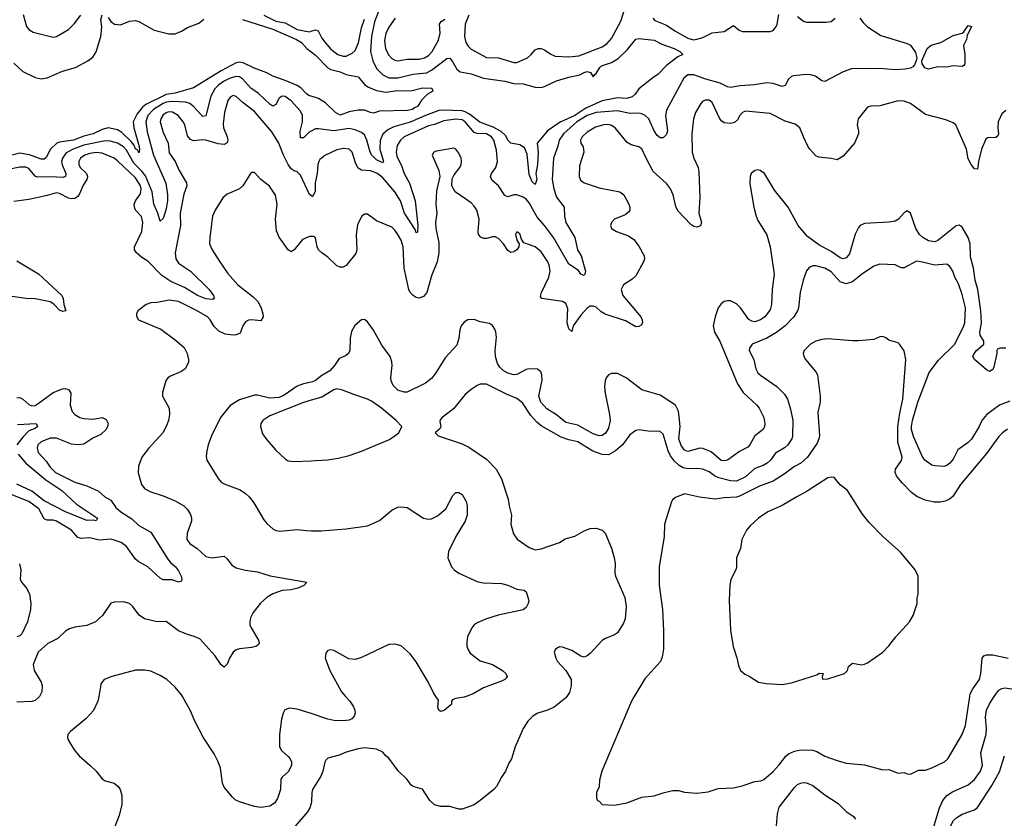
# Model space of a CAD drawing. Header units: inches. Extents: x 1678809 to 1859548, y 384609 to 522868.
# Tile 267 of 386: x 1768089 to 1774546, y 509200 to 514439. Entities that reach past the tile are written whole.
import ezdxf

# ---------------------------------------------------------------- set-up
doc = ezdxf.new("R2010")
doc.units = ezdxf.units.IN
doc.header["$MEASUREMENT"] = 0
for name, color, linetype in [('B7560', 7, 'Continuous'), ('B7561', 7, 'Continuous'), ('B7570', 7, 'Continuous'), ('B7571', 7, 'Continuous')]:
    doc.layers.add(name, color=color, linetype=linetype)

msp = doc.modelspace()

# ---------------------------------------------------------------- linework, layer by layer
at = {"layer": 'B7560', "color": 5}
for points, elevation in [([(1768220.3, 510000), (1768220.2, 509999.8), (1768190, 509972.6), (1768170, 509966.8), (1768070, 509962.8)], 480), ([(1768607.4, 510000), (1768602, 509970), (1768572.6, 509907.4), (1768525.6, 509854.4), (1768422, 509770), (1768406, 509750), (1768403.8, 509730), (1768410.4, 509710), (1768446.7, 509650), (1768479.5, 509610), (1768550.4, 509550), (1768590.4, 509510), (1768630, 509460.5), (1768650, 509447.2), (1768710, 509430.3), (1768735.8, 509410), (1768748.5, 509390), (1768758.4, 509350), (1768759.5, 509290), (1768741.4, 509218.6), (1768707, 509130)], 520), ([(1770000, 509887.3), (1769910, 509916.8), (1769857.3, 509922.7), (1769829, 509911), (1769817.6, 509890), (1769806.5, 509850), (1769793.8, 509750), (1769793.4, 509670), (1769805.3, 509645.3), (1769848.4, 509608.4), (1769863.1, 509590), (1769872.3, 509570), (1769872.9, 509550), (1769852.9, 509507.2), (1769810.3, 509470), (1769802.9, 509457.1), (1769800.7, 509390), (1769779.6, 509330), (1769759.5, 509300.5), (1769730, 509279.7), (1769670, 509272.2), (1769630, 509278), (1769530, 509307.7), (1769502.7, 509322.7), (1769481.8, 509341.8), (1769430, 509405.8), (1769418.6, 509430), (1769406.8, 509530), (1769391.6, 509571.6), (1769363.8, 509623.8), (1769291.7, 509731.7), (1769238.2, 509838.2), (1769210, 509906), (1769156.7, 510000)], 520), ([(1770000, 509298.2), (1769993, 509270), (1769976.6, 509243.4), (1769894.9, 509150), (1769888.4, 509130), (1769907.3, 509107.3), (1769950, 509086.8), (1769980.5, 509040.5), (1769999.9, 509019.8)], 540)]:
    msp.add_lwpolyline(points, dxfattribs=dict(at, elevation=elevation))
at = {"layer": 'B7561', "color": 5}
for points, elevation in [([(1768050, 514154), (1768110, 514098.9), (1768190, 514059.6), (1768230, 514051.3), (1768270, 514058.2), (1768370, 514101.3), (1768454.8, 514125.2), (1768537, 514170), (1768570, 514194.4), (1768591.7, 514228.3), (1768622, 514330), (1768627.9, 514390), (1768622.4, 514437.6), (1768630, 514470.7)], 420), ([(1768112.5, 514472.5), (1768134.7, 514394.7), (1768150, 514374), (1768176.9, 514356.9), (1768310, 514323.7), (1768330.9, 514329.1), (1768410, 514375.3), (1768447.4, 514412.6), (1768490.8, 514470)], 440), ([(1768670, 514454.4), (1768687.5, 514427.5), (1768711, 514411), (1768750, 514405.8), (1768810, 514430.1), (1768850, 514433.7), (1768870, 514427.4), (1768970.8, 514370.8), (1769066.7, 514346.7), (1769110, 514347.2), (1769150, 514363), (1769190.9, 514389.1), (1769263.2, 514416.8), (1769296.2, 514443.8)], 420), ([(1769550, 514441), (1769750, 514378.1), (1769904.2, 514310), (1769937.8, 514290), (1769971.4, 514250), (1770000, 514228.9)], 420), ([(1769690, 514468.4), (1769770, 514430.5), (1769830, 514418.4), (1769910, 514374.3), (1769990, 514359.9), (1770000, 514363.1)], 440), ([(1770000, 513936.8), (1769990, 513939.8), (1769971.5, 513950), (1769932.1, 513992.1), (1769908.4, 514008.4), (1769830, 514041.4), (1769750, 514068.1), (1769710, 514089.9), (1769622.9, 514122.9), (1769555.3, 514155.3), (1769530, 514160.6), (1769510, 514156.9), (1769410, 514104.9), (1769230, 513992.5), (1769110, 513956.7), (1769050, 513948.4), (1768917.5, 513882.5), (1768894.2, 513865.8), (1768859.1, 513820.9), (1768834.6, 513770), (1768838.5, 513730), (1768871.9, 513608.1), (1768875.7, 513584.3), (1768870, 513565.4), (1768863.4, 513583.4), (1768850, 513592.3), (1768837.8, 513617.8), (1768820, 513639.9), (1768759.4, 513699.4), (1768730, 513716.6), (1768670, 513729.9), (1768630, 513718.6), (1768571.2, 513690), (1768510, 513674.8), (1768443.2, 513650), (1768350, 513636.6), (1768333.7, 513630), (1768291.8, 513590), (1768263.6, 513536.4), (1768250, 513523.9), (1768230, 513524.3), (1768153.9, 513553.9), (1768090, 513563.5), (1767970, 513534.1)], 420), ([(1770000, 513707.8), (1769990, 513702.9), (1769950, 513665.1), (1769930, 513665.2), (1769927.8, 513707.8), (1769945.1, 513770), (1769943.3, 513810), (1769930, 513838.3), (1769870, 513907.9), (1769830, 513935.5), (1769810, 513938.6), (1769790, 513925.4), (1769770, 513882), (1769750, 513872.6), (1769730, 513885.8), (1769654.6, 513954.6), (1769605.2, 513990), (1769550, 514050.4), (1769530, 514063.6), (1769510, 514066.8), (1769470, 514055.1), (1769426.9, 514033.1), (1769394, 514010), (1769370, 513985.4), (1769343.1, 513936.9), (1769310, 513809.7), (1769290, 513805), (1769283.5, 513810), (1769230.3, 513870.3), (1769206, 513890), (1769177.7, 513897.7), (1769090, 513903.3), (1769050, 513898.3), (1769030, 513888.6), (1768967.7, 513850), (1768929.7, 513810), (1768917.7, 513770), (1768924.5, 513704.5), (1768966.3, 513550), (1769046.8, 513366.8), (1769058.1, 513290), (1769058.4, 513250), (1769050, 513198), (1769030, 513135.6), (1769010, 513117), (1768994.6, 513170), (1768969.9, 513230), (1768959.1, 513310), (1768914.6, 513414.6), (1768890, 513446.6), (1768838.9, 513498.9), (1768790, 513582.7), (1768770, 513605.3), (1768730, 513629.5), (1768682.1, 513642.1), (1768650, 513644.5), (1768510, 513616.9), (1768440.9, 513590), (1768394.8, 513565.2), (1768369.4, 513530.6), (1768364.5, 513510), (1768367.3, 513487.3), (1768392.7, 513430), (1768390.9, 513410), (1768375.5, 513404.5), (1768291, 513409), (1768206.7, 513406.7), (1768190, 513413.3), (1768150, 513462.4), (1768130, 513471), (1768090, 513472.2), (1768006.1, 513453.9)], 440), ([(1770000, 513285.6), (1769990, 513293.7), (1769930, 513420.5), (1769910, 513441.1), (1769890, 513448.2), (1769870, 513462), (1769850, 513489.7), (1769818.5, 513550), (1769788.1, 513630), (1769743.8, 513703.8), (1769630, 513837), (1769554.2, 513894.2), (1769510, 513934.7), (1769490, 513942.3), (1769470, 513930.9), (1769455.2, 513910), (1769431.6, 513830), (1769424.5, 513755.5), (1769426.6, 513730), (1769451, 513670), (1769454, 513650), (1769449, 513631), (1769430, 513619.7), (1769390, 513625), (1769310, 513649.8), (1769287.8, 513652.2), (1769230, 513645.3), (1769210, 513652.4), (1769190, 513677), (1769171.4, 513750), (1769161.2, 513770), (1769127.8, 513810), (1769092.2, 513832.2), (1769070, 513834.3), (1769054, 513830), (1769030, 513815), (1769014.6, 513790), (1769011.5, 513770), (1769030, 513699.5), (1769062.2, 513630), (1769070, 513566), (1769108.3, 513508.4), (1769134.5, 513450), (1769184.3, 513370), (1769186, 513350), (1769165.9, 513294.1), (1769141.7, 513170), (1769145, 513090), (1769110.1, 512910), (1769112.4, 512870), (1769130, 512843), (1769210.1, 512790.1), (1769332.4, 512670), (1769359.7, 512630), (1769365.5, 512610), (1769356.9, 512603.1), (1769310, 512609.3), (1769255.4, 512630), (1769170, 512683.6), (1769081, 512721), (1769022.1, 512762.1), (1768930, 512855.6), (1768890, 512878.5), (1768855.6, 512910), (1768843.1, 512930), (1768842.2, 512950), (1768889.9, 513050), (1768896.7, 513110), (1768887.5, 513147.5), (1768849.9, 513190), (1768842.4, 513210), (1768841.2, 513230), (1768848.3, 513250), (1768882.4, 513297.6), (1768886, 513330), (1768881, 513350), (1768850, 513403), (1768730, 513514), (1768708, 513530), (1768630, 513563.2), (1768590, 513567.3), (1768550, 513561.7), (1768516.9, 513550), (1768488.6, 513530), (1768476.8, 513510), (1768476.8, 513490), (1768486.8, 513470), (1768528.1, 513430), (1768534, 513410), (1768529.2, 513390), (1768506.4, 513353.6), (1768482.3, 513297.7), (1768470, 513280.3), (1768450, 513266.8), (1768430, 513263.8), (1768410, 513268.7), (1768350, 513299.8), (1768330, 513303.8), (1768270, 513285.7), (1768150, 513260.3), (1768050, 513246.3)], 460), ([(1770000, 513016.7), (1769990, 513016.8), (1769943.1, 512996.9), (1769890, 512929.3), (1769870, 512917.2), (1769850, 512929.2), (1769790, 513013.2), (1769774, 513054), (1769767.3, 513130), (1769778.9, 513230), (1769767.9, 513287.9), (1769728.1, 513348.1), (1769670, 513391.3), (1769630, 513436), (1769610, 513438), (1769602, 513430), (1769553.4, 513350), (1769530.4, 513330), (1769450, 513295.1), (1769422.6, 513270), (1769370.3, 513190), (1769354.9, 513150), (1769335.6, 513010), (1769334.6, 512970), (1769352.4, 512930), (1769397, 512857), (1769454.3, 512774.3), (1769519.7, 512699.7), (1769621.2, 512621.2), (1769650.9, 512590.9), (1769672.8, 512550), (1769685, 512510), (1769685.5, 512490), (1769670, 512464), (1769610, 512469.8), (1769590, 512467.4), (1769570, 512456.9), (1769552.6, 512430), (1769536.1, 512383.9), (1769510, 512371.4), (1769489.1, 512369.1), (1769436.6, 512376.6), (1769395.9, 512395.9), (1769365.7, 512425.7), (1769339.3, 512470), (1769321.1, 512490), (1769250, 512532.2), (1769130, 512590.7), (1769070, 512599.3), (1768990, 512583.5), (1768950, 512582.4), (1768919.1, 512570), (1768864.9, 512530), (1768854.9, 512510), (1768855.2, 512495.2), (1768867.7, 512470), (1769014, 512410), (1769110, 512338.7), (1769168.2, 512290), (1769188.4, 512250), (1769196.4, 512210), (1769195.5, 512190), (1769174, 512150), (1769150, 512132), (1769078.4, 512101.6), (1769061, 512090), (1769046.8, 512070), (1769025.5, 511994.5), (1769024.9, 511970), (1769068.9, 511890), (1769072.2, 511850), (1769065.5, 511810), (1769050.2, 511769.8), (1769027.2, 511730), (1768933.7, 511626.3), (1768891.2, 511570), (1768869.1, 511510), (1768866, 511466), (1768887.8, 511390), (1768910, 511362.8), (1768950, 511341.3), (1769030, 511315.9), (1769110, 511284), (1769165.3, 511250), (1769190, 511226.7), (1769210, 511194), (1769217.1, 511170), (1769216.2, 511150), (1769187.2, 511070), (1769186.5, 511030), (1769204.2, 511004.2), (1769253.1, 510970), (1769310, 510918.3), (1769350, 510909.1), (1769430, 510919.5), (1769450, 510902.4), (1769480, 510860), (1769510, 510843.8), (1769570, 510828.6), (1769650, 510816.3), (1769731.9, 510791.9), (1769972, 510750), (1769960.5, 510739.5), (1769957.3, 510730), (1769913.4, 510710), (1769870, 510699.8), (1769810, 510694.8), (1769750, 510672.1), (1769710.9, 510649.1), (1769668.7, 510611.3), (1769621.1, 510550), (1769603.6, 510516.4), (1769597.6, 510490), (1769598.7, 510470), (1769607.2, 510450), (1769655.8, 510370), (1769660.4, 510350), (1769656.7, 510343.3), (1769642.8, 510330), (1769610, 510320.4), (1769530, 510312.1), (1769510, 510305.7), (1769490, 510289.7), (1769465, 510250), (1769450, 510212.7), (1769430, 510192.3), (1769410, 510207.3), (1769369.1, 510269.1), (1769270, 510377), (1769234, 510394), (1769190, 510405.4), (1769130, 510429.7), (1769050, 510491.8), (1768990, 510489.7), (1768908.1, 510508.1), (1768872.8, 510532.8), (1768830, 510592), (1768810, 510609.5), (1768770, 510620.9), (1768710, 510618), (1768688.2, 510611.8), (1768633.4, 510530), (1768587.7, 510490), (1768530, 510465.4), (1768450, 510454.3), (1768415.9, 510444.1), (1768390, 510427.6), (1768340.3, 510379.7), (1768273.3, 510346.7), (1768210.4, 510290), (1768178.4, 510210), (1768184.9, 510170), (1768230, 510093.4), (1768237.4, 510070), (1768234, 510030), (1768220.3, 510000)], 480), ([(1768070, 512856.9), (1768213.2, 512773.2), (1768364.9, 512630), (1768374, 512610), (1768378.8, 512570), (1768391.3, 512530), (1768370, 512525.2), (1768350, 512534), (1768314.3, 512574.3), (1768288.9, 512588.9), (1768190.9, 512609.1), (1768130, 512610.5), (1768010, 512627.5)], 460), ([(1768070, 511959), (1768090, 511960.8), (1768110, 511950.3), (1768150, 511914), (1768170, 511906.2), (1768190, 511909.3), (1768210, 511921.6), (1768310, 511993), (1768370, 512017), (1768390, 512019.5), (1768411.9, 512011.9), (1768424.2, 511990), (1768420.2, 511910), (1768433.8, 511870), (1768450.3, 511850), (1768484.4, 511830), (1768510, 511824.1), (1768570, 511818.9), (1768630, 511830.4), (1768655.9, 511815.9), (1768668.8, 511790), (1768666, 511770), (1768656.5, 511750), (1768621.4, 511718.6), (1768570, 511695), (1768510, 511655), (1768470.2, 511649.8), (1768430, 511655.8), (1768330, 511693.7), (1768290, 511693.7), (1768230.3, 511670), (1768209.2, 511650), (1768203.2, 511630), (1768210, 511599.3), (1768263.2, 511543.2), (1768290, 511503), (1768325.2, 511470), (1768450, 511405), (1768530, 511380.6), (1768606.1, 511346.1), (1768648.4, 511310), (1768687.5, 511287.5), (1768720.4, 511240.4), (1768753.8, 511210), (1768825.2, 511165.2), (1768870, 511120.9), (1768950, 511078), (1769060.9, 510900.9), (1769078.7, 510878.7), (1769110.8, 510850.8), (1769130, 510823.2), (1769148.2, 510790), (1769153.6, 510770), (1769150, 510757.2), (1769130, 510749.6), (1769090, 510765.7), (1769030, 510764.2), (1769010, 510776.8), (1768930.8, 510850), (1768870, 510883.7), (1768850, 510900.2), (1768790, 510983.7), (1768754.2, 511010), (1768690, 511030.9), (1768610, 511024.3), (1768550, 511040.2), (1768490, 511035.9), (1768479.5, 511039.5), (1768470, 511043.5), (1768428.7, 511090), (1768330, 511148.9), (1768310, 511156.2), (1768270, 511157.1), (1768250, 511165.3), (1768214.2, 511230), (1768150, 511278.5), (1767990, 511341.5)], 460), ([(1770000, 512061.5), (1769950, 512050.4), (1769910, 512034.6), (1769824.2, 511975.8), (1769790, 511960.5), (1769730, 511957), (1769650, 511976.3), (1769630, 511976.2), (1769530, 511944.6), (1769470, 511908.6), (1769405.4, 511830), (1769347.6, 511710), (1769325.2, 511650), (1769315.9, 511610), (1769313.3, 511573.3), (1769316.9, 511550), (1769390, 511430.4), (1769410, 511406.5), (1769430, 511394), (1769534.8, 511354.8), (1769570, 511332.1), (1769594.4, 511310), (1769625.8, 511270), (1769690, 511159.3), (1769712.4, 511132.4), (1769750, 511100.4), (1769770, 511088.8), (1769795.3, 511084.7), (1769910, 511095.3), (1769970, 511087.4), (1770000, 511087.1)], 520), ([(1770000, 511943.1), (1769950, 511928.2), (1769730, 511839.7), (1769684.9, 511810), (1769670.6, 511790), (1769667.7, 511770), (1769682.8, 511722.8), (1769710, 511682.8), (1769770, 511616), (1769830, 511558), (1769850, 511546), (1769890, 511540.7), (1770000, 511546.4)], 540), ([(1768075.6, 511784.4), (1768198, 511790), (1768206.3, 511770), (1768190, 511757.2), (1768150, 511741.4), (1768110, 511700.8), (1768071.2, 511650)], 440), ([(1768079.8, 511590), (1768129.8, 511529.8), (1768260.9, 511420.9), (1768365, 511350), (1768461.7, 511261.7), (1768600.4, 511170), (1768590, 511152.7), (1768576.3, 511156.3), (1768530, 511154.2), (1768390.7, 511210), (1768250, 511283), (1768170, 511346.7), (1768070, 511393.2)], 440), ([(1768089.1, 510870), (1768097.6, 510830), (1768092.4, 510770), (1768100.4, 510750), (1768134.4, 510710), (1768153.3, 510673.3), (1768162.6, 510610), (1768159.8, 510570), (1768140.9, 510490), (1768103.6, 510410), (1768090, 510397.2), (1768070, 510391.6)], 460), ([(1769156.7, 510000), (1769151, 510010), (1769110, 510059.7), (1769054.7, 510110), (1769010, 510137.6), (1768950, 510164.7), (1768910, 510173.3), (1768850, 510171.9), (1768694, 510130), (1768644.4, 510110), (1768625.7, 510090), (1768621.6, 510078.4), (1768607.4, 510000)], 520)]:
    msp.add_lwpolyline(points, dxfattribs=dict(at, elevation=elevation))
at = {"layer": 'B7570', "color": 5}
for points, elevation in [([(1771677.5, 510000), (1771670.4, 509990), (1771594, 509930), (1771550, 509909.8), (1771486.8, 509890), (1771454, 509870), (1771422.3, 509837.7), (1771390.4, 509789.6), (1771339.5, 509670), (1771314.4, 509590), (1771297.3, 509562.7), (1771275.8, 509510), (1771248.2, 509470), (1771217, 509410), (1771199.3, 509390), (1771110, 509316.4), (1771070, 509289.8), (1770990, 509260.4), (1770970, 509260.9), (1770910, 509276.9), (1770850, 509277.4), (1770808.8, 509288.8), (1770778, 509318), (1770730, 509391.8), (1770670, 509409.5), (1770657.6, 509417.6), (1770630, 509454), (1770572.1, 509512.1), (1770510, 509594), (1770489.5, 509609.5), (1770470, 509634), (1770430, 509654), (1770350, 509662.7), (1770310, 509657.2), (1770230, 509634), (1770184.7, 509615.3), (1770110, 509596), (1770097.6, 509582.4), (1770090, 509569), (1770076.9, 509510), (1770063.4, 509476.6), (1770010.2, 509389.8), (1770005.2, 509370), (1770002.9, 509310), (1770000, 509298.2)], 540), ([(1770226.3, 510000), (1770253.8, 509970), (1770276.5, 509936.5), (1770287.2, 509910), (1770289.2, 509890), (1770283.9, 509870), (1770267.6, 509852.4), (1770250, 509844.1), (1770210, 509840.2), (1770150, 509842.4), (1770110, 509851.3), (1770000, 509887.3)], 520), ([(1771017.4, 510000), (1771004.5, 509995.5), (1770950, 509986.6), (1770930, 509979.1), (1770920.3, 509970), (1770920.3, 509950), (1770916, 509944), (1770872.1, 509907.9), (1770850, 509901.1), (1770838.7, 509910), (1770830.9, 509930), (1770835.7, 509975.7), (1770818.4, 510000)], 520), ([(1772118.9, 510000), (1772100.5, 509970), (1771907.3, 509510), (1771891.1, 509451.1), (1771890, 509406), (1771872, 509370), (1771872.7, 509332.7), (1771878, 509318), (1771890, 509314), (1771910, 509292), (1771990, 509287.3), (1772070, 509302.8), (1772170, 509338.8), (1772250, 509347.7), (1772310, 509368), (1772370, 509382), (1772410, 509382.8), (1772450, 509371.3), (1772530, 509365.5), (1772605.3, 509374.7), (1772670, 509395.8), (1772770, 509400.7), (1772826.3, 509413.7), (1772910, 509442.8), (1772950, 509447.3), (1772970, 509454.8), (1773030, 509508.2), (1773070, 509550.4), (1773112.5, 509607.5), (1773130, 509622.6), (1773170, 509642), (1773210, 509649.2), (1773290, 509646.9), (1773317.7, 509637.7), (1773370, 509608.7), (1773450, 509579.5), (1773510, 509563.1), (1773630, 509550.4), (1773750, 509518.8), (1773790, 509520.7), (1773850, 509496), (1773890, 509501), (1773910, 509491.3), (1773930, 509491), (1773982.7, 509517.3), (1774030, 509517.3), (1774070, 509530.7), (1774153.2, 509570), (1774176, 509590), (1774270.9, 509750), (1774291.3, 509808.7), (1774320.7, 510000)], 560), ([(1774072.1, 509110), (1774120.5, 509270), (1774143.1, 509316.9), (1774170, 509350.2), (1774205.6, 509374.4), (1774310, 509420.2), (1774350, 509455.6), (1774389.8, 509510), (1774403.4, 509550), (1774391.5, 509630), (1774428.1, 509751.9), (1774430.4, 509790), (1774423.3, 509863.3), (1774430.4, 509909.6), (1774448.5, 509951.5), (1774480.4, 510000)], 540), ([(1774577.5, 508617.5), (1774522.5, 508662.5), (1774430.8, 508790), (1774375.8, 508850), (1774329.9, 508869.9), (1774250, 508873.3), (1774230, 508881), (1774220.7, 508890), (1774212.2, 508912.2), (1774209.9, 508990), (1774183.4, 509090), (1774194.2, 509150), (1774213.9, 509186.1), (1774234.2, 509205.8), (1774270, 509228.4), (1774350, 509256), (1774369.4, 509270.6), (1774465.1, 509414.9), (1774515, 509505), (1774547, 509610)], 520), ([(1773050, 509124.7), (1773058.5, 509230), (1773070, 509272.8), (1773170, 509403.6), (1773190, 509421.8), (1773210, 509431.3), (1773230, 509435.8), (1773250, 509433.6), (1773290, 509416.5), (1773370, 509354.9), (1773457.6, 509297.6), (1773510, 509245.7), (1773554, 509214), (1773570, 509195.5)], 540)]:
    msp.add_lwpolyline(points, dxfattribs=dict(at, elevation=elevation))
at = {"layer": 'B7571', "color": 5}
for points, elevation in [([(1771033.8, 514470), (1771010.8, 514409.2), (1771005.3, 514330), (1771015, 514290), (1771030, 514265.2), (1771050, 514246.5), (1771150, 514191.1), (1771230, 514190.2), (1771330, 514157.5), (1771350, 514157.8), (1771420.4, 514190), (1771444.2, 514210), (1771470, 514241.1), (1771490, 514250.3), (1771510, 514250.2), (1771530, 514242), (1771572.6, 514212.6), (1771600.7, 514200.7), (1771690, 514196.3), (1771757.1, 514202.9), (1771910, 514261.8), (1771939.5, 514280.5), (1771970, 514316.5), (1772032.2, 514430), (1772102.2, 514650)], 460), ([(1770450, 514511.6), (1770415.2, 514424.8), (1770395.8, 514330), (1770390.9, 514230), (1770404.4, 514170), (1770430, 514119.3), (1770470, 514076.8), (1770510, 514057.6), (1770570, 514057.3), (1770670, 514082.8), (1770756.4, 514090), (1770790, 514108.5), (1770890, 514184.6), (1770910, 514186), (1770930, 514161.3), (1770955.4, 514115.4), (1770977.7, 514097.7), (1771050, 514085.2), (1771130, 514056.6), (1771270, 514035.5), (1771330, 514020.5), (1771390, 514017.7), (1771470, 513996.2), (1771510, 513995), (1771530, 514000.2), (1771610, 514038.2), (1771690, 514062.6), (1771763.3, 514076.7), (1771790, 514093.5), (1771810, 514099), (1771833.6, 514093.6), (1771850, 514064.9), (1771860, 514080), (1771870, 514085.7), (1771893.5, 514126.5), (1771903.7, 514136.3), (1771970, 514158.5), (1772014.6, 514185.4), (1772075.2, 514244.8), (1772130, 514311.6), (1772150, 514315), (1772250, 514305.4), (1772299.8, 514279.8), (1772380.5, 514250), (1772419.1, 514230), (1772438, 514210), (1772405.1, 514194.9), (1772330, 514139.5), (1772277.4, 514082.6), (1772241.1, 514058.9), (1772150, 513986), (1772124.9, 513950), (1772106.1, 513933.9), (1772070, 513922.8), (1772010, 513926.5), (1771910, 513906.9), (1771801, 513859), (1771730.1, 513810), (1771633.5, 513766.5), (1771550.4, 513709.6), (1771483.6, 513630), (1771490.1, 513570.1), (1771484.7, 513490), (1771473.6, 513430), (1771479.8, 513390), (1771470, 513358.4), (1771450, 513374.7), (1771430, 513424.5), (1771417.2, 513557.2), (1771399.6, 513599.6), (1771370, 513619), (1771309.4, 513629.4), (1771290.8, 513650), (1771277.7, 513677.7), (1771246.2, 513706.2), (1771194.5, 513734.5), (1771107.3, 513767.3), (1771039.7, 513819.7), (1771010, 513835.8), (1770990, 513840.5), (1770873.3, 513846.7), (1770837.4, 513842.6), (1770750, 513810.7), (1770650, 513767), (1770543.6, 513736.4), (1770502.8, 513717.2), (1770470.9, 513689.1), (1770453.9, 513646.1), (1770451.9, 513590), (1770475.8, 513510), (1770470, 513501), (1770430, 513520.6), (1770398.7, 513550), (1770387.1, 513570), (1770365.1, 513650), (1770350, 513683.2), (1770330, 513699.1), (1770290, 513717), (1770250, 513724.5), (1770149.9, 513709.9), (1770050, 513724.4), (1770030, 513722.5), (1770000, 513707.8)], 440), ([(1772240.7, 514450), (1772255, 514435.1), (1772330, 514403.2), (1772385.4, 514365.5), (1772470, 514318.1), (1772507.8, 514307.8), (1772530, 514310.7), (1772570, 514323.6), (1772630, 514352.2), (1772710, 514362.4), (1772770, 514400.3), (1772807.2, 514370), (1772830, 514362.8), (1773010, 514361.3), (1773030.8, 514369.2), (1773049, 514390), (1773056.5, 514410), (1773067.3, 514472.7)], 460), ([(1773598.7, 514450), (1773620.2, 514420.2), (1773650, 514393.1), (1773736.5, 514336.5), (1773910, 514283.8), (1773930, 514272.7), (1773963.4, 514223.4), (1773972.2, 514190), (1773967.9, 514170), (1773956.7, 514143.3), (1773945.5, 514130), (1773930, 514120.5), (1773894, 514114), (1773830.2, 514109.8), (1773730, 514119.7), (1773543.8, 514116.2), (1773490, 514096.8), (1773370, 514034), (1773350, 514037.6), (1773307.9, 514068), (1773278, 514078), (1773250, 514079.8), (1773160.7, 514070), (1773150, 514067.3), (1773130.2, 514050), (1773110, 514007.3), (1773090, 514001.4), (1773030, 514021.2), (1772990, 514025.2), (1772907.3, 514012.7), (1772814.1, 514005.9), (1772750, 513994.6), (1772730, 513998.3), (1772683.9, 514023.9), (1772588.7, 514048.7), (1772510, 514078), (1772470, 514077.4), (1772444.9, 514055.1), (1772330, 513846.3), (1772324.3, 513810), (1772337.3, 513710), (1772330, 513685.6), (1772310, 513665.4), (1772290, 513664.8), (1772270, 513680.3), (1772250, 513710.8), (1772215, 513790), (1772191.7, 513811.7), (1772170, 513822.8), (1772150, 513826.3), (1772090, 513824), (1772010, 513840.5), (1771870.3, 513830.3), (1771810.1, 513810), (1771743.7, 513770), (1771655.4, 513690), (1771626.2, 513650), (1771618.1, 513610), (1771590.1, 513530), (1771581.6, 513390), (1771591.7, 513330), (1771610, 513274.7), (1771659, 513210), (1771661.2, 513150), (1771670.6, 513110), (1771730.6, 513010), (1771747.7, 512930), (1771770.7, 512890), (1771799.7, 512790), (1771796.5, 512770), (1771790, 512762), (1771770, 512771.1), (1771753.4, 512793.4), (1771690, 512836.4), (1771590.8, 513010.8), (1771531.3, 513090), (1771483.1, 513143.1), (1771430, 513238.5), (1771410, 513261.6), (1771390, 513275.1), (1771350, 513289.7), (1771330, 513289.7), (1771290, 513277.6), (1771270, 513285.6), (1771229.8, 513349.8), (1771186, 513386), (1771177.7, 513410), (1771183.1, 513430), (1771210.9, 513469.1), (1771223.6, 513510), (1771217.1, 513582.9), (1771198.3, 513650), (1771183.9, 513670), (1771150.8, 513690), (1771090, 513692.7), (1771070, 513699.9), (1771011.2, 513770), (1770990, 513781.8), (1770950, 513786.1), (1770870, 513776.2), (1770810, 513752.5), (1770770, 513743.6), (1770610, 513670.9), (1770586.6, 513650), (1770565.5, 513614.5), (1770558.7, 513570), (1770563.3, 513543.3), (1770596.1, 513476.1), (1770610.1, 513430), (1770646.2, 513366.2), (1770682, 513250), (1770699.8, 513090), (1770698, 513050), (1770696.4, 513043.6), (1770690, 513040.9), (1770683, 513063), (1770612.7, 513170), (1770586.7, 513250), (1770550, 513309.8), (1770470, 513402.2), (1770436.5, 513430), (1770390, 513447.1), (1770331.3, 513451.3), (1770310, 513466), (1770294.2, 513494.2), (1770270.5, 513570.5), (1770249.8, 513589.8), (1770213.5, 513593.5), (1770170, 513585.5), (1770090, 513548.7), (1770058.7, 513521.3), (1770050.1, 513509.9), (1770044.6, 513490), (1770039.8, 513430), (1770028.1, 513370), (1770026.1, 513313.9), (1770010, 513277.4), (1770000, 513285.6)], 460), ([(1770000, 514363.1), (1770030, 514372.9), (1770047.2, 514367.2), (1770070, 514319.1), (1770090, 514291.1), (1770130, 514247), (1770176.5, 514210), (1770210, 514199.4), (1770230, 514200.1), (1770270, 514219), (1770290, 514238.2), (1770311.9, 514288.1), (1770330, 514385.3), (1770350, 514442.2)], 440), ([(1770551.7, 514448.3), (1770510, 514389.7), (1770490.6, 514349.4), (1770482.4, 514302.4), (1770489.1, 514249.1), (1770510, 514206.5), (1770530, 514184.5), (1770550, 514172.9), (1770570, 514169.4), (1770630, 514180.5), (1770710, 514180.8), (1770744.7, 514190), (1770770, 514205.3), (1770795.2, 514230), (1770835, 514305), (1770846.9, 514350), (1770843.5, 514410), (1770852.7, 514427.3), (1770876.6, 514443.4)], 460), ([(1773190, 514459.3), (1773230.3, 514430.3), (1773250, 514423.6), (1773375.8, 514424.2), (1773410, 514428.4), (1773436.8, 514450)], 460), ([(1770000, 514228.9), (1770030, 514206.8), (1770110, 514123), (1770130, 514111.7), (1770190, 514096.6), (1770230, 514079.8), (1770310, 514063.6), (1770352.4, 514012.4), (1770376.9, 513996.9), (1770430, 513975.1), (1770490, 513963.5), (1770552.2, 513972.2), (1770664.2, 513975.8), (1770730, 513992.8), (1770792, 513990), (1770798, 513970), (1770764.7, 513950), (1770727.1, 513912.9), (1770698, 513870), (1770678.4, 513861.6), (1770666, 513850), (1770630, 513843.9), (1770450, 513838.9), (1770410, 513826.9), (1770390, 513829.7), (1770350, 513846.6), (1770310, 513846), (1770250, 513834.2), (1770190, 513814), (1770161.5, 513830), (1770094.7, 513894.7), (1770050, 513922), (1770000, 513936.8)], 420), ([(1774555.8, 513844.2), (1774530, 513821.2), (1774506.3, 513770), (1774504.4, 513730), (1774508.5, 513691.5), (1774502.8, 513677.2), (1774490, 513667.6), (1774435.3, 513664.7), (1774424.7, 513655.3), (1774396.9, 513590), (1774377.2, 513510), (1774370, 513459), (1774350, 513460.7), (1774328.3, 513490), (1774310, 513526), (1774297.4, 513590), (1774228.6, 513748.6), (1774210, 513763.6), (1774162.5, 513782.5), (1774030, 513818.4), (1773930, 513889.8), (1773890, 513904.2), (1773850, 513907.2), (1773730, 513874.5), (1773670, 513871.6), (1773650, 513864.5), (1773587, 513790), (1773581.3, 513750), (1773590.3, 513710.3), (1773590.3, 513690), (1773564.2, 513630), (1773490, 513544.7), (1773450, 513520.7), (1773410, 513529.5), (1773330, 513537), (1773310, 513546.6), (1773270, 513589.6), (1773258.3, 513610), (1773228.3, 513670), (1773206.3, 513730), (1773174.4, 513754.4), (1773110, 513774.2), (1773010, 513824.8), (1772850, 513839.8), (1772828.7, 513831.3), (1772811.5, 513810), (1772797.6, 513782.4), (1772775.9, 513764.1), (1772750, 513759.3), (1772710, 513763.1), (1772692.9, 513772.9), (1772679.7, 513790), (1772630, 513895.1), (1772610, 513911.1), (1772587.8, 513912.3), (1772570, 513904.5), (1772555.5, 513890), (1772520.4, 513830), (1772507.2, 513790), (1772498, 513690), (1772499.7, 513570), (1772510.2, 513530), (1772538.9, 513470), (1772543.1, 513443.1), (1772549.4, 513270), (1772543.5, 513170), (1772559.6, 513110), (1772553.9, 513086.1), (1772530, 513077.4), (1772510, 513082.6), (1772490, 513096.9), (1772405.3, 513185.3), (1772393.2, 513213.2), (1772375.3, 513290), (1772356.4, 513330), (1772330, 513364.2), (1772242.9, 513442.9), (1772196.8, 513530), (1772170, 513592.8), (1772150, 513606.4), (1772099, 513619), (1772073.7, 513633.7), (1771994.2, 513730), (1771970, 513746.3), (1771950, 513751), (1771921, 513750), (1771865.8, 513734.2), (1771810, 513701.7), (1771777.4, 513670), (1771767.9, 513650), (1771770.3, 513630), (1771784.5, 513604.5), (1771788.1, 513570), (1771760.4, 513479.6), (1771758.3, 513410), (1771766.8, 513386.8), (1771790, 513369.1), (1771890, 513335.6), (1772026, 513310), (1772050.5, 513290), (1772084, 513230), (1772090.6, 513210), (1772090.6, 513190), (1772082.5, 513177.5), (1772060.5, 513159.5), (1771990.7, 513130), (1771970.5, 513110), (1771963, 513090), (1771970.6, 513070), (1771982.2, 513062.2), (1772004, 513050), (1772081.6, 513021.6), (1772117.5, 512997.5), (1772150, 512954.4), (1772184.6, 512890), (1772187.2, 512870), (1772181.1, 512850), (1772130, 512759), (1772104.7, 512735.3), (1772050, 512700.9), (1772032.7, 512670), (1772045.7, 512630), (1772163.2, 512490), (1772171.3, 512470), (1772172.9, 512450), (1772164.5, 512435.5), (1772150, 512426.2), (1772130, 512425.3), (1772062.9, 512462.9), (1771928.2, 512508.2), (1771902.5, 512522.5), (1771870, 512552.8), (1771850, 512560.3), (1771830, 512559.2), (1771810, 512546.9), (1771770, 512502), (1771719.6, 512430), (1771710, 512394), (1771690, 512412.3), (1771680.2, 512450), (1771685, 512545), (1771670, 512577.6), (1771649.8, 512589.8), (1771514, 512610), (1771503.8, 512623.8), (1771510.9, 512650), (1771558.4, 512750), (1771567.4, 512790), (1771561.5, 512830), (1771552.9, 512850), (1771510, 512916.9), (1771470, 512949.6), (1771396.5, 512976.5), (1771380.2, 513000.2), (1771370, 513034), (1771350, 513048.7), (1771340.7, 513030), (1771350, 512992), (1771364.7, 512970), (1771362.8, 512950), (1771350, 512929.3), (1771330, 512916), (1771310, 512912.3), (1771290, 512926), (1771262.2, 512970), (1771230, 513003.9), (1771210, 513014.2), (1771190, 513014.2), (1771150, 513003.1), (1771130, 513004), (1771113.2, 513013.2), (1771098.7, 513030), (1771095.4, 513050), (1771103.2, 513130), (1771087.6, 513190), (1771070, 513216.9), (1771050, 513236.9), (1770946, 513310), (1770922.6, 513350), (1770925.3, 513394.7), (1770938.9, 513421.1), (1770974.7, 513470), (1770984.7, 513490), (1770987.4, 513510), (1770985.1, 513530), (1770970, 513562.9), (1770950, 513589.6), (1770935.6, 513595.6), (1770822.9, 513577.1), (1770806, 513570), (1770794, 513550), (1770838, 513450), (1770845.3, 513410), (1770823.7, 513316.3), (1770818, 513230), (1770823.9, 513170), (1770815.2, 513110), (1770817.8, 513070), (1770837.2, 512977.2), (1770838.5, 512910), (1770827, 512850), (1770790, 512758.4), (1770758.5, 512650), (1770736.8, 512623.2), (1770710, 512613.3), (1770690, 512616.8), (1770669.4, 512629.4), (1770649.8, 512650), (1770640.3, 512670), (1770609.9, 512810), (1770604.2, 512950), (1770590, 512993.6), (1770570, 513031.3), (1770550, 513059.7), (1770530, 513078.5), (1770430, 513120.3), (1770370, 513163.6), (1770350, 513164.5), (1770331.6, 513148.4), (1770305.6, 513094.4), (1770295.9, 513030), (1770299.6, 512930), (1770294.5, 512905.5), (1770230, 512827.6), (1770210, 512816.3), (1770190, 512816.9), (1770170, 512825.6), (1770110, 512882.4), (1770069.8, 512909.8), (1770050, 512929.6), (1770041.1, 512950), (1770030, 513009), (1770016.6, 513016.6), (1770000, 513016.7)], 480), ([(1774555.9, 512284.1), (1774516.1, 512283.9), (1774502.2, 512277.8), (1774497.4, 512270), (1774497.8, 512250), (1774478, 512162), (1774470, 512145.2), (1774450, 512132.3), (1774430, 512142), (1774349.7, 512209.7), (1774340.5, 512230), (1774347.6, 512250), (1774364.2, 512270), (1774410.9, 512310), (1774412.4, 512330), (1774387.9, 512370), (1774386.8, 512390), (1774397.6, 512450), (1774391.3, 512530), (1774371.7, 512668.4), (1774355.9, 512730), (1774344.1, 512810), (1774324.4, 512884.4), (1774322.6, 512970), (1774309.8, 513010), (1774270, 513078.9), (1774250, 513091), (1774230, 513086.9), (1774110, 512989.8), (1774090, 512982.9), (1774050, 512988.1), (1774012.6, 513010), (1773989.8, 513030), (1773966.6, 513070), (1773930, 513169.4), (1773910, 513184.5), (1773890, 513171.6), (1773852.2, 513130), (1773830, 513117.6), (1773790, 513110.8), (1773630, 513102.2), (1773602, 513090), (1773590, 513076.9), (1773567.3, 513032.7), (1773530, 512903.5), (1773510, 512876.1), (1773490, 512869.8), (1773470, 512876.8), (1773410, 512918.5), (1773330, 512961.5), (1773256.4, 513016.4), (1773194, 513090), (1773129.8, 513210), (1773040, 513320), (1772973.1, 513430), (1772946, 513450), (1772930, 513453.8), (1772910, 513450.6), (1772886.4, 513430), (1772879.7, 513410), (1772876.4, 513363.6), (1772902.7, 513210), (1772918.2, 513150), (1772930, 513122.6), (1772988.8, 513028.8), (1773011, 512950), (1773036.9, 512770), (1773023.8, 512670), (1773020.6, 512570), (1773010, 512536.2), (1772976, 512490), (1772948.5, 512470), (1772910, 512458.1), (1772890, 512461.6), (1772870, 512472.5), (1772815.2, 512550), (1772790, 512574.6), (1772750, 512594.4), (1772730, 512596.1), (1772710, 512591), (1772690, 512575.4), (1772670, 512549.6), (1772649.3, 512490), (1772637.4, 512430), (1772646.4, 512390), (1772679.8, 512330), (1772797.1, 512050), (1772833.9, 511993.9), (1772923.1, 511910), (1772939, 511890), (1772969.1, 511830), (1772975.8, 511790), (1772974.6, 511770), (1772965.5, 511750), (1772910.2, 511709.8), (1772876.5, 511650), (1772863.8, 511636.2), (1772810, 511606.8), (1772730, 511549.7), (1772710, 511544.4), (1772690, 511548.7), (1772623.7, 511603.7), (1772570, 511627.2), (1772550, 511628.4), (1772470, 511606.2), (1772450, 511616.3), (1772427.1, 511647.1), (1772412.5, 511690), (1772419.7, 511770), (1772414.9, 511834.9), (1772410, 511871.5), (1772390.3, 511910.3), (1772290, 511977.2), (1772170, 512010.9), (1772066.4, 512090), (1772010, 512118.4), (1771970, 512119.4), (1771950.4, 512110), (1771934.4, 512090), (1771927.8, 512070), (1771924.4, 512030), (1771928.1, 511990), (1771958.1, 511850), (1771962.4, 511810), (1771950, 511758.7), (1771930, 511727.6), (1771910, 511712.7), (1771890, 511709.3), (1771850, 511723.7), (1771750, 511778.7), (1771670, 511796.9), (1771610, 511848.2), (1771546.1, 511886.1), (1771506.2, 511930), (1771493.4, 511970), (1771515.3, 512075.3), (1771514.4, 512110), (1771506, 512130), (1771486, 512146), (1771430, 512149.8), (1771410, 512144.8), (1771350, 512112.9), (1771330, 512110.4), (1771290, 512120.4), (1771259.1, 512139.1), (1771238.9, 512158.9), (1771223.1, 512183.1), (1771208.6, 512230), (1771207.8, 512270), (1771216.2, 512356.2), (1771212.2, 512390), (1771204.5, 512410), (1771190, 512432.6), (1771170, 512445.4), (1771110, 512456.4), (1771070, 512472.1), (1771028.2, 512470), (1771005, 512455), (1770984.2, 512430), (1770975.1, 512404.9), (1770970, 512348.7), (1770955.6, 512304.4), (1770878.7, 512221.3), (1770818.1, 512121.9), (1770792.3, 512087.7), (1770750, 512054.5), (1770630, 511996.9), (1770610, 511994.9), (1770570, 512008.2), (1770539.1, 512039.1), (1770525.6, 512070), (1770523.8, 512090), (1770532.7, 512170), (1770530, 512194.5), (1770517.9, 512230), (1770464.2, 512304.2), (1770410, 512402), (1770370, 512458), (1770350, 512472.4), (1770330, 512471.1), (1770286.6, 512433.4), (1770265.9, 512394.1), (1770256.9, 512350), (1770253.4, 512270), (1770244.9, 512250), (1770225.7, 512234.3), (1770184.2, 512215.8), (1770153.7, 512170), (1770123.5, 512136.5), (1770070, 512106.1), (1770030, 512073.4), (1770010, 512063.8), (1770000, 512061.5)], 520), ([(1774583.5, 511936.5), (1774514.4, 511910), (1774431, 511849), (1774399.5, 511810), (1774380.3, 511770), (1774330, 511688.6), (1774310, 511666.8), (1774242.2, 511617.8), (1774210, 511556.9), (1774190, 511529.8), (1774170, 511515.1), (1774150, 511508.3), (1774090, 511512), (1774070, 511517.6), (1774024.2, 511550), (1774010, 511572), (1773950, 511705.1), (1773938.1, 511750), (1773938.1, 511770), (1773944.8, 511810), (1773978.8, 511930), (1774054.5, 512125.5), (1774113.8, 512206.1), (1774220.7, 512310), (1774281.5, 512430), (1774287.2, 512450), (1774291, 512550), (1774270, 512637), (1774246.3, 512706.4), (1774222.8, 512750), (1774208.5, 512790), (1774190, 512820.5), (1774170, 512835.4), (1774088.9, 512828.9), (1774010, 512849.7), (1773970, 512855.1), (1773890, 512811.3), (1773870, 512811.5), (1773830, 512831.2), (1773730, 512835.6), (1773690, 512822.4), (1773610, 512768.8), (1773550, 512719.8), (1773510, 512706), (1773470, 512720.7), (1773410, 512786), (1773370, 512808.9), (1773310, 512824.2), (1773290, 512824), (1773265.5, 512814.5), (1773250, 512792.7), (1773226.2, 512730), (1773208.2, 512650), (1773195.9, 512550), (1773190, 512529.6), (1773166, 512490), (1773110, 512430.8), (1773052.5, 512387.5), (1772990, 512349.8), (1772892.7, 512310), (1772874.6, 512285.4), (1772874, 512270), (1772903.5, 512210), (1772917.7, 512150), (1772930, 512123.1), (1772947.1, 512107), (1773053.9, 512033.9), (1773103.8, 511983.8), (1773125, 511950), (1773144.6, 511884.6), (1773159.4, 511810), (1773157.8, 511710), (1773153, 511690), (1773126, 511650), (1773104.4, 511630), (1773045.2, 511594.8), (1773012.7, 511550), (1772991.2, 511530), (1772965.4, 511514.6), (1772910, 511494.5), (1772850, 511439.9), (1772790, 511411.9), (1772750, 511413.7), (1772673.1, 511433.1), (1772646.4, 511446.4), (1772610, 511473.6), (1772570, 511490.6), (1772530, 511495.9), (1772470, 511492.6), (1772440.4, 511500.4), (1772414.5, 511514.5), (1772382.5, 511542.5), (1772357.3, 511577.3), (1772341.6, 511610), (1772310, 511719.6), (1772290, 511738), (1772210, 511739.3), (1772150, 511749.7), (1772130, 511745.1), (1772090, 511715.1), (1772042.3, 511650), (1771997.6, 511610), (1771950, 511585.8), (1771910, 511586.2), (1771849, 511609), (1771750, 511669.8), (1771690, 511682.6), (1771640.3, 511700.3), (1771510, 511775), (1771479.8, 511799.8), (1771441.8, 511841.8), (1771386.3, 511926.4), (1771350, 511955.1), (1771282.6, 511982.6), (1771150, 512048.4), (1771110, 512048.3), (1771090, 512040.4), (1771050, 512013.5), (1771010, 511979.7), (1770934.2, 511885.8), (1770860.7, 511830), (1770846.6, 511813.4), (1770844, 511804), (1770851.1, 511768.9), (1770843.6, 511756.4), (1770814, 511730), (1770834, 511710), (1770990, 511658), (1771034.6, 511634.6), (1771150, 511555.5), (1771214.8, 511490), (1771248, 511428), (1771293.4, 511293.4), (1771299.5, 511250), (1771315.5, 511190), (1771310.7, 511130), (1771327.1, 511067.1), (1771350.9, 511030.9), (1771430, 510977.3), (1771470, 510960.7), (1771510, 510967.7), (1771629.6, 511010.3), (1771667.1, 511032.9), (1771730, 511052.2), (1771790, 511087.2), (1771830, 511101.1), (1771870, 511103.1), (1771910, 511090.3), (1771920.5, 511080.5), (1771930, 511067.3), (1771970, 510973), (1771988.4, 510910), (1771993.4, 510873.4), (1771991.1, 510811.1), (1771995.8, 510790), (1772057.4, 510650), (1772066.5, 510590), (1772060.7, 510510), (1772050, 510479.5), (1772010, 510418), (1771990, 510403.6), (1771930, 510380.5), (1771910, 510367.6), (1771830, 510282), (1771810, 510266), (1771790, 510258), (1771770, 510263.7), (1771710, 510300.5), (1771650, 510322.9), (1771630, 510326), (1771602.8, 510310), (1771594.8, 510290), (1771604.9, 510250), (1771617.3, 510230), (1771670.3, 510170.3), (1771706, 510110), (1771706, 510070), (1771695.2, 510024.8), (1771677.5, 510000)], 540), ([(1774566.4, 511753.6), (1774533.7, 511730), (1774510, 511704.7), (1774430, 511594), (1774258.2, 511390), (1774209.3, 511310.7), (1774186.6, 511293.4), (1774158.1, 511281.9), (1774126.4, 511273.6), (1774086.1, 511273.9), (1774027.1, 511287.1), (1773971.6, 511311.6), (1773937.8, 511337.8), (1773878.8, 511398.9), (1773842.2, 511442.2), (1773830.5, 511470), (1773832.7, 511490), (1773872.2, 511547.8), (1773876.8, 511570), (1773848.2, 511668.2), (1773848, 511770), (1773860.9, 511859.1), (1773881.8, 511950), (1773899.5, 512210), (1773890, 512268), (1773859, 512310), (1773850, 512319), (1773790, 512336), (1773770, 512352.7), (1773750, 512361.2), (1773730, 512359), (1773690, 512341.2), (1773590, 512332.7), (1773550, 512332.3), (1773390, 512346), (1773350, 512342), (1773310, 512329.5), (1773274.8, 512310), (1773234, 512270), (1773227.7, 512250), (1773230.6, 512230), (1773242, 512210), (1773310.3, 512130.3), (1773321.3, 512110), (1773339.6, 511970), (1773337.6, 511930), (1773323.8, 511863.8), (1773333.6, 511710), (1773330.2, 511690), (1773318, 511662), (1773255.5, 511570), (1773211.6, 511530), (1773170, 511508.9), (1773102.6, 511457.4), (1773030, 511411.3), (1772940.9, 511379.1), (1772810, 511312.9), (1772790, 511307.5), (1772710, 511302.9), (1772650, 511294), (1772547.7, 511307.7), (1772450, 511329.3), (1772390, 511305.2), (1772371, 511290), (1772363.4, 511276.6), (1772317.3, 511130), (1772315.5, 511050), (1772282, 510850), (1772282.6, 510730), (1772304.2, 510570), (1772310.3, 510430), (1772310.4, 510310), (1772303, 510257), (1772291.2, 510228.8), (1772190, 510116), (1772118.9, 510000)], 560), ([(1770000, 511546.4), (1770030, 511548), (1770110, 511553), (1770177.2, 511562.8), (1770250, 511580.5), (1770331.5, 511608.5), (1770515.3, 511684.7), (1770575.3, 511730), (1770595.3, 511770), (1770559, 511810), (1770461.3, 511890), (1770396.3, 511936.3), (1770369.6, 511950), (1770279.9, 511979.9), (1770207.3, 512010), (1770170, 512017), (1770150, 512010.7), (1770070, 511963.9), (1770000, 511943.1)], 540), ([(1770000, 511087.1), (1770066.4, 511086.4), (1770230, 511100.3), (1770370, 511119.5), (1770450, 511153.7), (1770530, 511222.4), (1770570, 511240.5), (1770590, 511243.8), (1770630, 511239.3), (1770738, 511170), (1770770, 511163), (1770790, 511166), (1770830, 511183.8), (1770884.5, 511230), (1770930, 511317.3), (1770950, 511338), (1770970, 511337.1), (1770990, 511324.9), (1771018.2, 511278.2), (1771024.9, 511250), (1771023.2, 511190), (1771011.7, 511150), (1770950.3, 511050), (1770902.3, 510950), (1770896.9, 510910), (1770921.1, 510850), (1770937.6, 510830), (1770970, 510807.6), (1771092.8, 510752.8), (1771130, 510745.6), (1771250, 510740.2), (1771290, 510729.4), (1771350, 510702.7), (1771396.9, 510696.9), (1771410, 510687), (1771429.3, 510630), (1771424.7, 510610), (1771410, 510584.4), (1771390, 510568.6), (1771226.2, 510533.8), (1771150.8, 510510), (1771090, 510482.9), (1771070.3, 510469.7), (1771055.5, 510450), (1771025.5, 510390), (1771020.9, 510359.1), (1771022.4, 510330), (1771030, 510306), (1771044.4, 510284.4), (1771110, 510234), (1771190, 510208.9), (1771254.9, 510170), (1771276.4, 510150), (1771285.5, 510130), (1771279.5, 510120.5), (1771270.7, 510110), (1771250, 510099.7), (1771130, 510056.4), (1771063.8, 510016.2), (1771017.4, 510000)], 520), ([(1770818.4, 510000), (1770802.5, 510022.5), (1770770.8, 510090.8), (1770690, 510226.9), (1770650, 510279.8), (1770590, 510331), (1770550, 510343.1), (1770510, 510339.7), (1770330, 510256.3), (1770290, 510243), (1770247.2, 510247.2), (1770150, 510300.9), (1770130, 510305.2), (1770110, 510302), (1770097.3, 510282.7), (1770093.4, 510250), (1770123.1, 510170), (1770198.9, 510030), (1770226.3, 510000)], 520), ([(1774320.7, 510000), (1774323.3, 510016.7), (1774338.8, 510050), (1774384.4, 510110), (1774393, 510150), (1774400.5, 510250), (1774412.8, 510267.2), (1774430, 510273.4), (1774470, 510272.9), (1774571.5, 510251.5)], 560), ([(1774480.4, 510000), (1774490, 510014.6), (1774510, 510040.3), (1774530, 510052.8), (1774550, 510056.5), (1774610, 510046.9), (1774650, 510028), (1774695, 510000)], 540)]:
    msp.add_lwpolyline(points, dxfattribs=dict(at, elevation=elevation))
for points, elevation in [([(1774270, 514131.6), (1774210, 514137.3), (1774170, 514128.9), (1774110, 514129.8), (1774050, 514114.8), (1774024.5, 514124.5), (1774006.9, 514150), (1774005.1, 514170), (1774041.3, 514250), (1774067.5, 514272.5), (1774130, 514290.3), (1774210, 514336.5), (1774269.6, 514350.4), (1774281.2, 514358.8), (1774310, 514401), (1774330, 514394), (1774303.5, 514336.5), (1774298.8, 514310), (1774279.1, 514270), (1774286.5, 514210), (1774286.7, 514150), (1774280.9, 514139.1)], 460), ([(1773410, 511439.3), (1773390, 511434.5), (1773254.5, 511345.5), (1773185.5, 511310), (1773090, 511252.6), (1772996.3, 511210), (1772934, 511170), (1772879.9, 511120.1), (1772855.5, 511090), (1772824.9, 511030), (1772816.3, 510970), (1772790.5, 510909.5), (1772790.4, 510849.6), (1772784.9, 510830), (1772752.8, 510767.2), (1772745.5, 510730), (1772741.6, 510630), (1772750, 510434), (1772768.1, 510328.1), (1772793.2, 510253.2), (1772802.5, 510202.5), (1772816, 510170), (1772845.2, 510145.2), (1772873.2, 510133.2), (1772934.4, 510094.4), (1772984.5, 510084.5), (1773090, 510079.1), (1773150, 510088.5), (1773317.5, 510142.5), (1773332.7, 510152.7), (1773358, 510150), (1773352, 510130), (1773354, 510114), (1773390, 510114.8), (1773498, 510150), (1773519, 510170), (1773524, 510196), (1773550, 510218), (1773610, 510207.7), (1773630, 510210.7), (1773650, 510220.7), (1773749, 510290), (1773790, 510331.3), (1773834, 510390), (1773924, 510490), (1773949.1, 510530.9), (1773974, 510610), (1773974.6, 510645.4), (1773982, 510670), (1773982, 510790), (1773962, 510830), (1773866.3, 510946.3), (1773750, 511049.2), (1773660.1, 511140.1), (1773615.3, 511195.3), (1773519, 511350), (1773470, 511388.7), (1773430, 511437.2)], 580)]:
    msp.add_lwpolyline(points, close=True, dxfattribs=dict(at, elevation=elevation))

doc.saveas('drawing.dxf')
